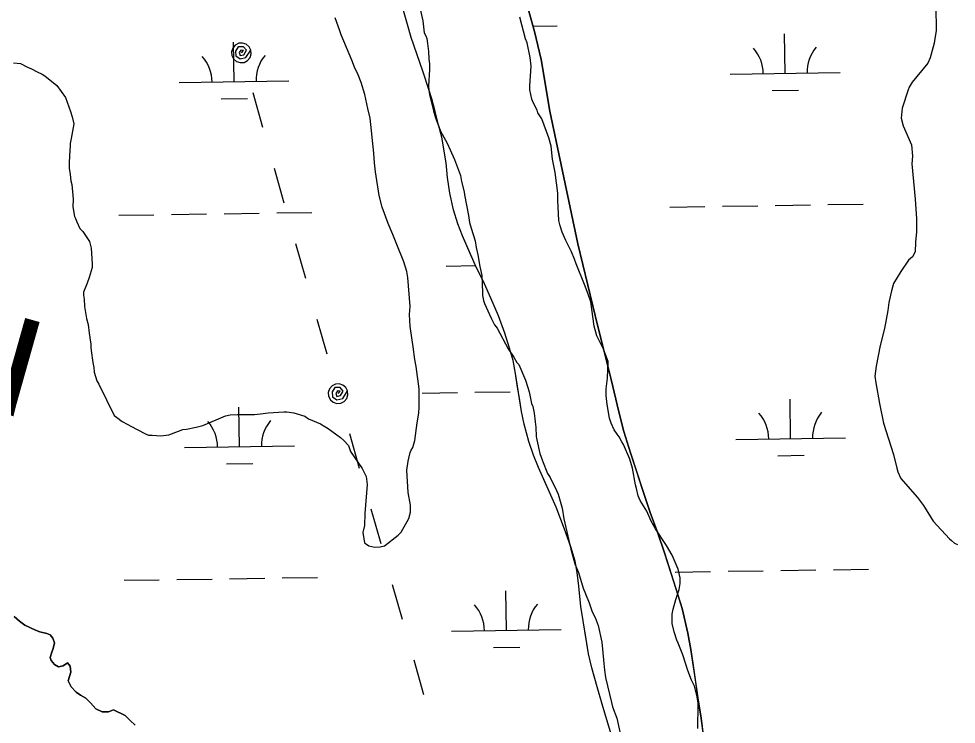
# Model space of a CAD drawing. Extents: x 3807117 to 3845308, y 337856 to 363736.
# Drawn here: x 3835015 to 3835869, y 346298 to 346941 of the extents above; entities that cross this region are included whole.
import ezdxf

# ---------------------------------------------------------------- set-up
doc = ezdxf.new("R2010")
doc.units = 0
for name, color, linetype in [('V-RIVR-IDEN', 7, 'Continuous'), ('V-SITE-VEGE', 7, 'Continuous'), ('V-TOPO-SHOR', 7, 'Continuous'), ('V-UTIL-LINE', 7, 'Continuous'), ('V-WETL-SWMP', 7, 'Continuous')]:
    doc.layers.add(name, color=color, linetype=linetype)

msp = doc.modelspace()

# ---------------------------------------------------------------- linework, layer by layer
at = {"layer": 'V-SITE-VEGE'}
for points in [[(3835850.12, 346952.1), (3835850.16, 346929.98), (3835848.79, 346920.76), (3835848.33, 346918.45), (3835844.67, 346905.08), (3835842.83, 346900.47), (3835828.57, 346882.93), (3835825.81, 346878.32), (3835824.89, 346876.01), (3835819.39, 346859.41), (3835818.48, 346850.19), (3835820.33, 346843.28), (3835827.73, 346825.78), (3835828.67, 346815.64), (3835828.22, 346808.73), (3835831.04, 346776.47), (3835832.45, 346758.49), (3835832.46, 346746.51), (3835831.56, 346737.29), (3835831.11, 346728.53), (3835828.81, 346723.92), (3835825.13, 346720.69), (3835818.23, 346710.54), (3835811.33, 346699.47), (3835809.5, 346693.01), (3835807.21, 346682.41), (3835806.3, 346675.03), (3835803.1, 346658.43), (3835799.44, 346643.22), (3835795.78, 346624.31), (3835794.41, 346615.09), (3835795.34, 346609.1), (3835798.6, 346590.21)], [(3835342.95, 346779.62), (3835339.69, 346801.27), (3835338.76, 346809.57), (3835338.29, 346818.33), (3835335.01, 346850.12), (3835332.69, 346858.88), (3835329.91, 346871.78), (3835326.66, 346882.83), (3835323.89, 346889.74), (3835320.65, 346896.65), (3835318.33, 346903.1), (3835308.62, 346926.13), (3835307.23, 346929.82), (3835303.07, 346941.79)], [(3835380.46, 346949.54), (3835382.79, 346938.94), (3835384.18, 346927.88), (3835385.57, 346925.12), (3835386.5, 346922.82), (3835386.97, 346918.21), (3835387.9, 346910.84), (3835388.37, 346903.92), (3835388.84, 346899.77), (3835388.84, 346894.7), (3835387.94, 346879.49), (3835388.41, 346875.35), (3835389.34, 346870.28), (3835392.59, 346856.92), (3835394.44, 346850.47), (3835397.68, 346841.71), (3835399.07, 346838.49), (3835405.08, 346827.44), (3835407.85, 346821.45), (3835411.55, 346812.7), (3835417.11, 346797.96), (3835418.04, 346792.43), (3835420.36, 346783.21), (3835420.82, 346780.45), (3835424.54, 346761.56), (3835425.47, 346755.11), (3835426.86, 346750.04), (3835430.56, 346738.52), (3835431.5, 346732.53), (3835432.89, 346725.62), (3835434.75, 346715.02), (3835436.6, 346706.73), (3835437.09, 346691.52), (3835437.09, 346688.75), (3835438.02, 346684.14), (3835438.95, 346681.38), (3835444.96, 346668.03), (3835448.2, 346662.04), (3835450.51, 346658.82), (3835460.68, 346639.93), (3835465.76, 346632.57), (3835468.53, 346627.5), (3835470.38, 346625.66), (3835476.39, 346611.38), (3835478.24, 346605.85), (3835479.63, 346600.79), (3835481.95, 346590.19), (3835482.88, 346587.42), (3835484.27, 346581.43), (3835485.2, 346573.6), (3835485.67, 346568.53), (3835486.15, 346560.23), (3835486.61, 346557.01), (3835489.39, 346544.57), (3835491.71, 346538.12), (3835496.34, 346526.6), (3835498.65, 346522.92), (3835504.66, 346510.95), (3835506.05, 346507.72), (3835509.75, 346494.82), (3835511.15, 346485.14), (3835517.64, 346457.5), (3835521.35, 346444.14), (3835524.59, 346436.31), (3835528.76, 346422.03), (3835531.07, 346416.96), (3835534.31, 346408.67), (3835537.09, 346400.38), (3835539.86, 346395.31), (3835542.64, 346387.94), (3835545.89, 346372.74), (3835546.36, 346366.29), (3835547.76, 346353.38), (3835548.23, 346347.39), (3835549.17, 346340.48), (3835554.73, 346317.9), (3835555.66, 346313.76), (3835559.36, 346303.62), (3835564.93, 346278.74)], [(3835580.72, 346501.84), (3835578.87, 346505.99), (3835577.48, 346512.9), (3835576.55, 346516.12), (3835573.76, 346531.33), (3835571.45, 346539.62), (3835565.43, 346552.98), (3835564.05, 346555.28), (3835561.74, 346559.89), (3835559.89, 346562.19), (3835557.12, 346566.34), (3835554.34, 346572.32), (3835552.95, 346576.93), (3835550.63, 346589.37), (3835549.7, 346597.67), (3835549.69, 346603.66), (3835551.05, 346613.34), (3835551.49, 346628.55), (3835549.18, 346635), (3835547.33, 346639.6), (3835545.01, 346644.67), (3835541.31, 346652.04), (3835539, 346660.79), (3835535.74, 346682.91), (3835533.42, 346689.82), (3835530.18, 346698.58), (3835522.32, 346717.46), (3835520.93, 346721.6), (3835518.15, 346728.51), (3835513.07, 346738.65), (3835509.83, 346746.48), (3835507.98, 346752.01), (3835506.58, 346757.07), (3835505.64, 346775.51), (3835505.63, 346781.96), (3835503.29, 346800.85), (3835500.97, 346812.84), (3835499.57, 346824.82), (3835497.71, 346832.19), (3835491.23, 346849.69), (3835487.54, 346855.22), (3835487.08, 346857.52), (3835483.38, 346864.43), (3835481.99, 346867.65), (3835480.13, 346875.95), (3835480.13, 346879.63), (3835481.48, 346897.61), (3835480.55, 346905.45), (3835477.76, 346918.81), (3835476.37, 346922.49), (3835471.27, 346942.3)], [(3835009.99, 346900.79), (3835016.45, 346899.88), (3835022.91, 346896.66), (3835026.59, 346895.28), (3835031.67, 346892.52), (3835036.28, 346890.23), (3835038.59, 346888.85), (3835049.66, 346880.1), (3835057.51, 346869.06), (3835062.14, 346856.16), (3835063.53, 346851.55), (3835064.93, 346845.1), (3835062.64, 346831.73), (3835061.73, 346827.12), (3835061.73, 346824.82), (3835061.28, 346820.67), (3835060.83, 346810.07), (3835060.84, 346804.53), (3835061.77, 346799), (3835062.24, 346793.02), (3835063.17, 346789.79), (3835064.57, 346776.42), (3835064.12, 346769.51), (3835065.52, 346760.75), (3835066.44, 346758.91), (3835067.83, 346755.69)], [(3835067.83, 346755.69), (3835070.6, 346749.7), (3835073.37, 346746.94), (3835079.38, 346737.73), (3835080.77, 346731.74), (3835081.71, 346717.46), (3835081.72, 346714.23), (3835078.97, 346705.01), (3835077.13, 346699.93), (3835073.92, 346691.63), (3835073.92, 346688.87), (3835074.39, 346685.18), (3835074.86, 346678.73), (3835076.72, 346667.67), (3835078.11, 346662.14), (3835079.04, 346654.3), (3835080.44, 346644.17), (3835080.45, 346641.4), (3835080.91, 346638.64), (3835082.31, 346627.58), (3835083.24, 346622.97), (3835083.71, 346618.82), (3835086.02, 346610.99), (3835087.87, 346607.77), (3835101.75, 346579.21), (3835104.05, 346577.84), (3835109.13, 346573.69), (3835113.74, 346571.4), (3835122.04, 346566.8), (3835130.81, 346562.2), (3835133.11, 346561.29), (3835136.34, 346561.29), (3835144.18, 346560.84), (3835151.55, 346561.77), (3835153.85, 346562.7), (3835164.45, 346566.41), (3835167.67, 346566.87), (3835176.43, 346568.73), (3835182.42, 346570.12), (3835203.14, 346578.91), (3835207.29, 346579.84), (3835214.2, 346580.31), (3835229.42, 346580.33), (3835234.95, 346580.8), (3835241.86, 346581.73), (3835256.14, 346582.68), (3835258.91, 346582.68), (3835265.36, 346581.77), (3835275.51, 346578.56), (3835278.74, 346576.26), (3835282.43, 346574.88), (3835289.8, 346571.66), (3835293.5, 346569.37), (3835296.73, 346567.53), (3835304.57, 346561.55), (3835307.8, 346559.25), (3835311.03, 346556.49), (3835315.19, 346551.89), (3835317.04, 346546.36), (3835327.66, 346531.16), (3835331.36, 346523.8), (3835332.29, 346516.42), (3835330.03, 346490.15), (3835329.58, 346479.08), (3835328.21, 346472.63), (3835329.61, 346463.41), (3835331.46, 346462.03), (3835333.76, 346460.65), (3835339.29, 346459.28), (3835343.9, 346459.75), (3835348.05, 346460.68), (3835360.48, 346470.37), (3835363.24, 346473.14), (3835370.14, 346485.6), (3835371.51, 346491.13), (3835371.5, 346497.58), (3835369.64, 346509.1), (3835368.22, 346529.38), (3835369.59, 346537.68), (3835371.42, 346545.52), (3835372.35, 346547.82), (3835373.72, 346550.13), (3835375.56, 346556.59), (3835377.84, 346572.72), (3835379.21, 346581.48), (3835379.66, 346587.02), (3835379.63, 346603.6), (3835376.84, 346623.88), (3835375.45, 346630.33), (3835374.04, 346641.85), (3835371.25, 346660.29), (3835370.77, 346671.34), (3835371.22, 346678.72), (3835369.34, 346704.99), (3835368.41, 346710.52), (3835365.63, 346719.27), (3835358.69, 346736.78), (3835355.45, 346744.15), (3835351.29, 346754.28), (3835345.73, 346769.02), (3835342.95, 346779.62)], [(3835798.6, 346590.21), (3835802.31, 346572.24), (3835811.57, 346543.68), (3835814.36, 346531.24), (3835815.28, 346528.01), (3835818.06, 346522.03), (3835833.29, 346504.54), (3835838.84, 346497.17), (3835847.62, 346482.89), (3835862.39, 346466.78), (3835864.24, 346465.41), (3835867, 346463.1), (3835869.77, 346461.73)], [(3835633.12, 346294.05), (3835633.11, 346300.51), (3835633.56, 346309.73), (3835633.55, 346317.1), (3835632.62, 346323.09), (3835630.3, 346332.76), (3835627.53, 346338.29), (3835624.28, 346347.05), (3835619.65, 346361.33), (3835615.49, 346371.92), (3835614.1, 346374.68), (3835611.79, 346382.05), (3835609.93, 346389.89), (3835609.92, 346398.18), (3835610.83, 346402.79), (3835613.12, 346411.56), (3835616.33, 346420.78), (3835617.25, 346426.31), (3835617.24, 346431.38), (3835615.39, 346439.21), (3835609.83, 346452.11), (3835604.75, 346460.86), (3835594.59, 346476.05), (3835590.89, 346482.96), (3835586.73, 346492.17), (3835580.72, 346501.84)]]:
    msp.add_lwpolyline(points, dxfattribs=at)
at = {"layer": 'V-TOPO-SHOR'}
for points in [[(3835560.48, 346269.62), (3835551.34, 346299.08), (3835546.17, 346316.29), (3835541.59, 346332.11), (3835536.62, 346349.51), (3835533.83, 346362.16), (3835530.64, 346381.35), (3835528.84, 346392.23), (3835526.84, 346405.28), (3835525.03, 346423.87), (3835523.43, 346436.14), (3835521.43, 346446.62), (3835517.66, 346459.67), (3835511.89, 346475.69), (3835504.35, 346495.66), (3835497, 346512.26), (3835488.27, 346531.84), (3835483.7, 346543.1), (3835479.33, 346555.56), (3835475.15, 346571.38), (3835472.76, 346583.05), (3835470.76, 346595.12), (3835469.16, 346605.2), (3835467.16, 346617.66), (3835464.97, 346629.33), (3835461.79, 346640.6), (3835457.61, 346654.25), (3835451.85, 346670.26), (3835444.9, 346686.28), (3835438.95, 346699.32), (3835430.61, 346716.72), (3835423.86, 346731.75), (3835418.9, 346743.01), (3835414.73, 346754.09), (3835410.75, 346766.55), (3835407.37, 346781.77), (3835405.37, 346796.21), (3835404.16, 346809.47), (3835400.17, 346833), (3835397.18, 346844.08), (3835394.2, 346856.34), (3835391.01, 346867.8), (3835388.43, 346876.31), (3835383.26, 346892.13), (3835377.5, 346908.74), (3835372.33, 346923.77), (3835368.75, 346935.63), (3835364.77, 346950.46)], [(3835638.6, 346285.57), (3835636.4, 346303.57), (3835633.4, 346322.16), (3835631, 346338.57), (3835627, 346366.07), (3835624.01, 346380.9), (3835619.03, 346403.44), (3835615.25, 346415.31), (3835608.89, 346435.48), (3835602.93, 346454.06), (3835596.77, 346472.06), (3835589.82, 346491.04), (3835582.86, 346511.8), (3835577.29, 346529), (3835571.93, 346545.42), (3835565.96, 346564.79), (3835561.19, 346582.59), (3835554.22, 346612.06), (3835547.65, 346638.76), (3835542.08, 346660.31), (3835523.96, 346735.66), (3835498.45, 346856.5), (3835490.46, 346903.77), (3835484.49, 346929.08), (3835476.54, 346957.55)], [(3835062.19, 346345.44), (3835061.58, 346350.92), (3835059.26, 346353.99), (3835055.43, 346351.19), (3835051.03, 346350.38), (3835047.47, 346352.45), (3835044.55, 346355.93), (3835043.38, 346358.76), (3835045.01, 346363.8), (3835046.37, 346367.08), (3835047.44, 346372.28), (3835046.07, 346376.4), (3835043.51, 346379.51), (3835040.47, 346380.79), (3835033.99, 346382.3), (3835030.07, 346383.61), (3835020.35, 346388.39), (3835015.47, 346391.78), (3835010.83, 346396.29)], [(3835120.99, 346297.28), (3835116.34, 346301.51), (3835111.74, 346306.1), (3835101.1, 346311.04), (3835096.7, 346309.36), (3835090.79, 346309.19), (3835085.03, 346312.18), (3835080.3, 346317.57), (3835076.1, 346321.76), (3835071.22, 346324.35), (3835067.21, 346327.18), (3835062.57, 346332.17), (3835060.04, 346337.56), (3835062.19, 346345.44)]]:
    msp.add_lwpolyline(points, dxfattribs=at)
at = {"layer": 'V-UTIL-LINE'}
for points in [[(3835217.64, 346909.75), (3835219.47, 346911.97), (3835217.15, 346912.15), (3835215.46, 346909.99), (3835216.56, 346907.28), (3835219.87, 346908.05), (3835222.25, 346912.08), (3835219.48, 346915.33), (3835214.62, 346915.29), (3835212.19, 346911.41), (3835212.45, 346906.95), (3835216.42, 346904.21), (3835221.8, 346905.4), (3835226.3, 346912.2), (3835224.7, 346915.33), (3835222.02, 346917.61), (3835218.68, 346918.69), (3835215.18, 346918.41), (3835212.06, 346916.81), (3835209.78, 346914.13), (3835208.7, 346910.79), (3835208.98, 346907.29), (3835210.58, 346904.16), (3835213.25, 346901.89), (3835216.59, 346900.81), (3835220.09, 346901.09), (3835223.22, 346902.69), (3835225.5, 346905.36), (3835226.58, 346908.7), (3835226.3, 346912.2)], [(3835227.92, 346873.49), (3835236.89, 346841.88)], [(3835247.44, 346804.69), (3835256.41, 346773.08)], [(3835266.96, 346735.9), (3835275.92, 346704.29)], [(3835286.47, 346667.1), (3835295.44, 346635.49)], [(3835305.73, 346599.23), (3835307.56, 346601.45), (3835305.24, 346601.64), (3835303.54, 346599.47), (3835304.65, 346596.76), (3835307.96, 346597.53), (3835310.34, 346601.57), (3835307.57, 346604.82), (3835302.71, 346604.78), (3835300.28, 346600.9), (3835300.54, 346596.44), (3835304.51, 346593.7), (3835309.89, 346594.89), (3835314.39, 346601.69), (3835312.79, 346604.82), (3835310.11, 346607.09), (3835306.77, 346608.17), (3835303.27, 346607.89), (3835300.14, 346606.29), (3835297.87, 346603.62), (3835296.79, 346600.28), (3835297.07, 346596.78), (3835298.67, 346593.65), (3835301.34, 346591.37), (3835304.68, 346590.29), (3835308.18, 346590.58), (3835311.31, 346592.17), (3835313.59, 346594.85), (3835314.67, 346598.19), (3835314.39, 346601.69)], [(3835316.01, 346562.98), (3835324.98, 346531.37)], [(3835335.53, 346494.18), (3835344.5, 346462.57)], [(3835355.05, 346425.38), (3835364.01, 346393.77)], [(3835374.56, 346356.59), (3835383.53, 346324.98)]]:
    msp.add_lwpolyline(points, dxfattribs=at)
at = {"layer": 'V-WETL-SWMP'}
for p, q in [((3835368.75, 346935.63), (3835364.77, 346950.46)), ((3835476.54, 346957.56), (3835484.49, 346929.08)), ((3835372.33, 346923.76), (3835368.75, 346935.63)), ((3835483.14, 346933.93), (3835505.27, 346934.26)), ((3835484.49, 346929.08), (3835490.47, 346903.77)), ((3835712.79, 346890.93), (3835712.25, 346926.93)), ((3835210.94, 346883.41), (3835210.4, 346919.41)), ((3835383.26, 346892.13), (3835372.33, 346923.76)), ((3835490.47, 346903.77), (3835498.45, 346856.5)), ((3835388.43, 346876.31), (3835383.26, 346892.13)), ((3835662.79, 346890.18), (3835762.78, 346891.68)), ((3835160.94, 346882.66), (3835260.93, 346884.16)), ((3835391.01, 346867.81), (3835388.43, 346876.31)), ((3835701.02, 346875.32), (3835725.02, 346875.68)), ((3835199.17, 346867.8), (3835223.17, 346868.16)), ((3835394.19, 346856.34), (3835391.01, 346867.81)), ((3835397.18, 346844.08), (3835394.19, 346856.34)), ((3835498.45, 346856.5), (3835523.96, 346735.66)), ((3835400.17, 346833), (3835397.18, 346844.08)), ((3835404.16, 346809.47), (3835400.17, 346833)), ((3835405.37, 346796.21), (3835404.16, 346809.47)), ((3835407.37, 346781.77), (3835405.37, 346796.21)), ((3835410.75, 346766.55), (3835407.37, 346781.77)), ((3835655.75, 346769.99), (3835687.75, 346770.47)), ((3835703.74, 346770.71), (3835735.74, 346771.19)), ((3835751.74, 346771.43), (3835783.73, 346771.91)), ((3835105.9, 346761.76), (3835137.9, 346762.24)), ((3835153.9, 346762.47), (3835185.89, 346762.95)), ((3835201.89, 346763.19), (3835233.89, 346763.67)), ((3835249.89, 346763.91), (3835281.88, 346764.39)), ((3835414.73, 346754.09), (3835410.75, 346766.55)), ((3835607.75, 346769.27), (3835639.75, 346769.75)), ((3835418.9, 346743.02), (3835414.73, 346754.09)), ((3835430.61, 346716.72), (3835418.9, 346743.02)), ((3835523.96, 346735.66), (3835542.08, 346660.31)), ((3835403.95, 346715.47), (3835431.02, 346715.88)), ((3835438.95, 346699.33), (3835430.61, 346716.72)), ((3835444.9, 346686.28), (3835438.95, 346699.33)), ((3835451.85, 346670.26), (3835444.9, 346686.28)), ((3835457.61, 346654.25), (3835451.85, 346670.26)), ((3835542.08, 346660.31), (3835547.65, 346638.76)), ((3835461.79, 346640.6), (3835457.61, 346654.25)), ((3835464.97, 346629.33), (3835461.79, 346640.6)), ((3835547.65, 346638.76), (3835554.22, 346612.06)), ((3835467.16, 346617.66), (3835464.97, 346629.33)), ((3835472.76, 346583.05), (3835467.16, 346617.66)), ((3835554.22, 346612.06), (3835561.19, 346582.59)), ((3835382.27, 346599.7), (3835414.27, 346600.18)), ((3835430.26, 346600.42), (3835462.26, 346600.9)), ((3835717.77, 346558.3), (3835717.23, 346594.29)), ((3835215.92, 346550.78), (3835215.38, 346586.77)), ((3835475.15, 346571.38), (3835472.76, 346583.05)), ((3835561.19, 346582.59), (3835565.96, 346564.8)), ((3835479.33, 346555.56), (3835475.15, 346571.38)), ((3835565.96, 346564.8), (3835571.93, 346545.42)), ((3835667.78, 346557.55), (3835767.77, 346559.04)), ((3835165.93, 346550.03), (3835265.91, 346551.53)), ((3835483.7, 346543.11), (3835479.33, 346555.56)), ((3835488.27, 346531.84), (3835483.7, 346543.11)), ((3835571.93, 346545.42), (3835582.86, 346511.8)), ((3835706, 346542.69), (3835730, 346543.05)), ((3835204.15, 346535.17), (3835228.15, 346535.53)), ((3835504.35, 346495.66), (3835488.27, 346531.84)), ((3835582.86, 346511.8), (3835589.82, 346491.04)), ((3835511.89, 346475.69), (3835504.35, 346495.66)), ((3835589.82, 346491.04), (3835596.77, 346472.06)), ((3835517.66, 346459.67), (3835511.89, 346475.69)), ((3835596.77, 346472.06), (3835602.93, 346454.06)), ((3835521.43, 346446.62), (3835517.66, 346459.67)), ((3835523.43, 346436.14), (3835521.43, 346446.62)), ((3835602.93, 346454.06), (3835619.03, 346403.44)), ((3835660.73, 346437.36), (3835692.73, 346437.84)), ((3835708.73, 346438.08), (3835740.72, 346438.55)), ((3835756.72, 346438.79), (3835788.72, 346439.27)), ((3835110.89, 346429.12), (3835142.88, 346429.6)), ((3835158.88, 346429.84), (3835190.88, 346430.32)), ((3835206.88, 346430.56), (3835238.87, 346431.04)), ((3835254.87, 346431.28), (3835286.87, 346431.75)), ((3835525.03, 346423.88), (3835523.43, 346436.14)), ((3835612.74, 346436.64), (3835644.73, 346437.12)), ((3835526.84, 346405.28), (3835525.03, 346423.88)), ((3835458.92, 346383.58), (3835458.38, 346419.58)), ((3835528.84, 346392.23), (3835526.84, 346405.28)), ((3835619.03, 346403.44), (3835624.01, 346380.9)), ((3835010.83, 346396.29), (3835015.47, 346391.78)), ((3835015.47, 346391.78), (3835020.35, 346388.39)), ((3835020.35, 346388.39), (3835030.07, 346383.61)), ((3835533.83, 346362.16), (3835528.84, 346392.23)), ((3835030.07, 346383.61), (3835033.99, 346382.29)), ((3835033.99, 346382.29), (3835040.47, 346380.79)), ((3835040.47, 346380.79), (3835043.51, 346379.51)), ((3835043.51, 346379.51), (3835046.07, 346376.4)), ((3835408.93, 346382.84), (3835508.92, 346384.33)), ((3835624.01, 346380.9), (3835627, 346366.07)), ((3835046.07, 346376.4), (3835047.44, 346372.28)), ((3835047.44, 346372.28), (3835046.37, 346367.08)), ((3835045.01, 346363.8), (3835043.38, 346358.76)), ((3835046.37, 346367.08), (3835045.01, 346363.8)), ((3835447.16, 346367.98), (3835471.15, 346368.34)), ((3835536.62, 346349.51), (3835533.83, 346362.16)), ((3835627, 346366.07), (3835633.4, 346322.16)), ((3835043.38, 346358.76), (3835044.55, 346355.93)), ((3835044.55, 346355.93), (3835047.47, 346352.45)), ((3835047.47, 346352.45), (3835051.03, 346350.38)), ((3835055.43, 346351.19), (3835059.26, 346353.99)), ((3835059.26, 346353.99), (3835061.58, 346350.92)), ((3835051.03, 346350.38), (3835055.43, 346351.19)), ((3835062.19, 346345.44), (3835060.04, 346337.56)), ((3835061.58, 346350.92), (3835062.19, 346345.44)), ((3835541.59, 346332.11), (3835536.62, 346349.51)), ((3835060.04, 346337.56), (3835062.57, 346332.17)), ((3835062.57, 346332.17), (3835067.21, 346327.18)), ((3835067.21, 346327.18), (3835071.22, 346324.35)), ((3835546.17, 346316.29), (3835541.59, 346332.11)), ((3835071.22, 346324.35), (3835076.1, 346321.76)), ((3835076.1, 346321.76), (3835080.3, 346317.57)), ((3835633.4, 346322.16), (3835636.4, 346303.57)), ((3835080.3, 346317.57), (3835085.03, 346312.18)), ((3835085.03, 346312.18), (3835090.79, 346309.19)), ((3835096.7, 346309.36), (3835101.1, 346311.04)), ((3835101.1, 346311.04), (3835111.74, 346306.1)), ((3835551.34, 346299.08), (3835546.17, 346316.29)), ((3835090.79, 346309.19), (3835096.7, 346309.36)), ((3835111.74, 346306.1), (3835116.34, 346301.51)), ((3835116.34, 346301.51), (3835120.99, 346297.28)), ((3835636.4, 346303.57), (3835641.21, 346263.61)), ((3835560.48, 346269.62), (3835551.34, 346299.08))]:
    msp.add_line(p, q, dxfattribs=at)
for centre, start, end in [((3835266.17, 346884.72), 140.08653, 181.63019), ((3835657.54, 346890.58), 0.08653, 41.63019), ((3835768.02, 346892.24), 140.08653, 181.63019), ((3835155.69, 346883.06), 0.08653, 41.63019), ((3835271.15, 346552.08), 140.08653, 181.63019), ((3835662.53, 346557.94), 0.08653, 41.63019), ((3835773, 346559.6), 140.08653, 181.63019), ((3835160.68, 346550.42), 0.08653, 41.63019), ((3835403.68, 346383.23), 0.08653, 41.63019), ((3835514.15, 346384.89), 140.08653, 181.63019)]:
    msp.add_arc(centre, 35.25, start, end, dxfattribs=at)

# ---------------------------------------------------------------- texts
at = {"layer": 'V-RIVR-IDEN'}
msp.add_text('Bayou', height=116, rotation=344.27236, dxfattribs=at).set_placement((3834596.72, 346695.02))

doc.saveas('drawing.dxf')
